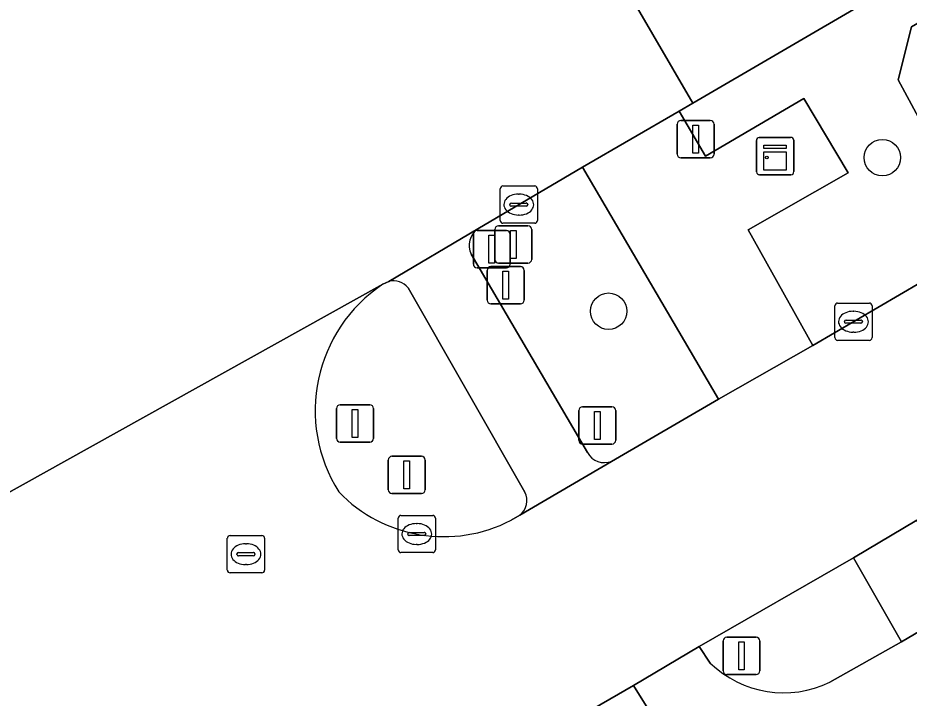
# Model space of a CAD drawing. Extents: x 159039 to 160102, y 381214 to 382524.
# Drawn here: x 159503.46 to 159527.39, y 382382.96 to 382401.21 of the extents above; entities that cross this region are included whole.
import ezdxf

# ---------------------------------------------------------------- set-up
doc = ezdxf.new("R2010")
doc.units = 0
for name, color, linetype in [('IMGEO_Berm_groen', 7, 'Continuous'), ('IMGEO_Boom', 7, 'Continuous'), ('IMGEO_Drukknoppaal', 7, 'Continuous'), ('IMGEO_Fietspad_gesloten', 7, 'Continuous'), ('IMGEO_Groenvoorziening', 7, 'Continuous'), ('IMGEO_Haag', 7, 'Continuous'), ('IMGEO_Kast', 7, 'Continuous'), ('IMGEO_Kolk', 7, 'Continuous'), ('IMGEO_Rijbaan_lokaal_open', 7, 'Continuous'), ('IMGEO_Rijbaan_regionaal_gesloten', 7, 'Continuous'), ('IMGEO_Rioolput', 7, 'Continuous'), ('IMGEO_Verkeersbordpaal', 7, 'Continuous'), ('IMGEO_Verkeerseiland_groen', 7, 'Continuous'), ('IMGEO_Verkeersregelinstallatiepaal', 7, 'Continuous'), ('IMGEO_Voetpad_open', 7, 'Continuous')]:
    doc.layers.add(name, color=color, linetype=linetype)

msp = doc.modelspace()

# ---------------------------------------------------------------- linework, layer by layer
at = {"layer": 'IMGEO_Berm_groen'}
msp.add_lwpolyline([(159584.047, 382435.076), (159574.305, 382429.649), (159521.588, 382398.925), (159521.22, 382398.711), (159521.924, 382397.5), (159524.565, 382399.047), (159525.753, 382397.059), (159523.067, 382395.529), (159524.807, 382392.423), (159529.465, 382395.139), (159529.08, 382395.892), (159527.096, 382399.554), (159527.455, 382400.976), (159571.074, 382426.205), (159586.915, 382435.406)], dxfattribs=at)
at = {"layer": 'IMGEO_Boom'}
for centre in [(159526.674, 382397.463), (159519.322, 382393.341)]:
    msp.add_circle(centre, 0.489, dxfattribs=at)
at = {"layer": 'IMGEO_Drukknoppaal'}
for p, q in [((159516.164, 382394.537), (159516.954, 382394.537)), ((159516.954, 382394.537), (159516.164, 382394.537)), ((159516.064, 382393.637), (159516.064, 382394.437)), ((159516.064, 382394.437), (159516.064, 382393.637)), ((159517.054, 382394.437), (159517.054, 382393.637)), ((159517.054, 382393.637), (159517.054, 382394.437)), ((159516.954, 382393.537), (159516.164, 382393.537)), ((159516.164, 382393.537), (159516.954, 382393.537))]:
    msp.add_line(p, q, dxfattribs=at)
msp.add_lwpolyline([(159516.484, 382394.412), (159516.634, 382394.412), (159516.634, 382393.662), (159516.484, 382393.662), (159516.484, 382394.412)], dxfattribs=at)
for centre, start, end in [((159516.164, 382394.437), 90, 180), ((159516.164, 382394.437), 90, 180), ((159516.954, 382394.437), 0, 90), ((159516.954, 382394.437), 360, 90), ((159516.164, 382393.637), 180, 270), ((159516.164, 382393.637), 180, 270), ((159516.954, 382393.637), 270, 0), ((159516.954, 382393.637), 270, 0)]:
    msp.add_arc(centre, 0.1, start, end, dxfattribs=at)
at = {"layer": 'IMGEO_Fietspad_gesloten'}
for points in [[(159618.707, 382439.4), (159610.602, 382433.95), (159595.682, 382424.255), (159594.473, 382423.469), (159592.206, 382422.137), (159590.961, 382421.398), (159579.897, 382414.995), (159528.902, 382385.475), (159527.187, 382384.465), (159525.264, 382383.384)], [(159515.809, 382395.555), (159513.423, 382394.14)], [(159518.754, 382389.548), (159515.633, 382394.873)], [(159513.939, 382393.966), (159517.075, 382388.486)], [(159516.938, 382387.866), (159519.403, 382389.312)], [(159522.053, 382383.899), (159521.754, 382384.339), (159519.993, 382383.3), (159520.506, 382382.461)]]:
    msp.add_lwpolyline(points, dxfattribs=at)
for centre, radius, start, end in [((159516.136, 382395.107), 0.555, 126.1209, 204.9385), ((159513.546, 382393.654), 0.502, 38.4922, 104.2387), ((159519.215, 382389.805), 0.528, 209.1675, 290.8663), ((159516.632, 382388.259), 0.498, 307.9497, 27.1297), ((159524.029, 382385.95), 2.848, 226.0669, 295.7094)]:
    msp.add_arc(centre, radius, start, end, dxfattribs=at)
at = {"layer": 'IMGEO_Groenvoorziening'}
msp.add_lwpolyline([(159589.614, 382435.621), (159588.688, 382435.955), (159587.967, 382436.015), (159586.915, 382435.406), (159571.074, 382426.205), (159527.455, 382400.976), (159527.096, 382399.554), (159529.08, 382395.892), (159529.465, 382395.139), (159530.135, 382395.529)], dxfattribs=at)
at = {"layer": 'IMGEO_Haag'}
msp.add_lwpolyline([(159589.614, 382435.621), (159588.688, 382435.955), (159587.967, 382436.015), (159586.915, 382435.406), (159571.074, 382426.205), (159527.455, 382400.976), (159527.096, 382399.554), (159529.08, 382395.892), (159529.465, 382395.139), (159530.135, 382395.529)], dxfattribs=at)
at = {"layer": 'IMGEO_Kast'}
for p, q in [((159523.294, 382397.079), (159523.294, 382397.92)), ((159523.294, 382397.92), (159523.294, 382397.079)), ((159523.369, 382398.004), (159524.21, 382398.004)), ((159524.21, 382398.004), (159523.369, 382398.004)), ((159524.294, 382397.929), (159524.294, 382397.088)), ((159524.294, 382397.088), (159524.294, 382397.929)), ((159524.219, 382397.004), (159523.378, 382397.004)), ((159523.378, 382397.004), (159524.219, 382397.004))]:
    msp.add_line(p, q, dxfattribs=at)
for points in [[(159523.489, 382397.794), (159524.089, 382397.794), (159524.089, 382397.709), (159523.489, 382397.709), (159523.489, 382397.794)], [(159523.489, 382397.619), (159524.089, 382397.619), (159524.089, 382397.13), (159523.489, 382397.13), (159523.489, 382397.619)]]:
    msp.add_lwpolyline(points, dxfattribs=at)
msp.add_circle((159523.573, 382397.468), 0.0377, dxfattribs=at)
for centre, start, end in [((159523.372, 382397.926), 92.4484, 184.2845), ((159523.372, 382397.926), 92.4484, 184.2845), ((159524.216, 382397.926), 2.4484, 94.2845), ((159524.216, 382397.926), 2.4484, 94.2845), ((159523.372, 382397.082), 182.4484, 274.2845), ((159523.372, 382397.082), 182.4484, 274.2845), ((159524.216, 382397.082), 272.4484, 4.2845), ((159524.216, 382397.082), 272.4484, 4.2845)]:
    msp.add_arc(centre, 0.0779, start, end, dxfattribs=at)
at = {"layer": 'IMGEO_Kolk'}
for p, q in [((159516.486, 382396.702), (159517.338, 382396.702)), ((159516.411, 382395.776), (159516.411, 382396.628)), ((159516.899, 382396.482), (159516.924, 382396.482)), ((159517.412, 382396.628), (159517.412, 382395.776)), ((159516.67, 382396.196), (159516.67, 382396.208)), ((159516.713, 382396.245), (159517.111, 382396.245)), ((159517.154, 382396.208), (159517.154, 382396.196)), ((159517.108, 382396.159), (159516.71, 382396.159)), ((159516.922, 382395.922), (159516.897, 382395.922)), ((159517.338, 382395.702), (159516.486, 382395.702)), ((159525.472, 382393.559), (159526.324, 382393.559)), ((159525.397, 382392.633), (159525.397, 382393.485)), ((159525.885, 382393.339), (159525.91, 382393.339)), ((159526.398, 382393.485), (159526.398, 382392.633)), ((159525.699, 382393.102), (159526.097, 382393.102)), ((159525.656, 382393.053), (159525.656, 382393.065)), ((159526.094, 382393.016), (159525.696, 382393.016)), ((159526.14, 382393.065), (159526.14, 382393.053)), ((159525.908, 382392.779), (159525.883, 382392.779)), ((159526.324, 382392.559), (159525.472, 382392.559)), ((159513.747, 382387.862), (159514.599, 382387.862)), ((159513.672, 382386.936), (159513.672, 382387.788)), ((159514.16, 382387.642), (159514.185, 382387.642)), ((159514.673, 382387.788), (159514.673, 382386.936)), ((159513.931, 382387.356), (159513.931, 382387.368)), ((159513.974, 382387.405), (159514.372, 382387.405)), ((159514.415, 382387.368), (159514.415, 382387.356)), ((159514.369, 382387.319), (159513.971, 382387.319)), ((159514.599, 382386.862), (159513.747, 382386.862)), ((159514.183, 382387.082), (159514.158, 382387.082))]:
    msp.add_line(p, q, dxfattribs=at)
for points in [[(159516.486, 382396.702), (159517.338, 382396.702)], [(159516.411, 382395.776), (159516.411, 382396.628)], [(159517.412, 382396.628), (159517.412, 382395.776)], [(159517.338, 382395.702), (159516.486, 382395.702)], [(159525.472, 382393.559), (159526.324, 382393.559)], [(159525.397, 382392.633), (159525.397, 382393.485)], [(159526.398, 382393.485), (159526.398, 382392.633)], [(159526.324, 382392.559), (159525.472, 382392.559)], [(159513.747, 382387.862), (159514.599, 382387.862)], [(159513.672, 382386.936), (159513.672, 382387.788)], [(159514.673, 382387.788), (159514.673, 382386.936)], [(159514.599, 382386.862), (159513.747, 382386.862)]]:
    msp.add_lwpolyline(points, dxfattribs=at)
for centre, radius, start, end in [((159516.488, 382396.626), 0.0765, 91.552, 178.448), ((159516.488, 382396.626), 0.0765, 91.552, 178.448), ((159517.336, 382396.626), 0.0765, 1.552, 88.448), ((159517.336, 382396.626), 0.0765, 1.552, 88.448), ((159516.71, 382396.205), 0.0403, 85.8775, 175.7526), ((159516.707, 382396.195), 0.0366, 178.938, 274.7102), ((159517.111, 382396.202), 0.043, 264.8664, 352.4533), ((159517.115, 382396.207), 0.0386, 1.7309, 96.639), ((159516.488, 382395.778), 0.0765, 181.552, 268.448), ((159516.488, 382395.778), 0.0765, 181.552, 268.448), ((159517.336, 382395.778), 0.0765, 271.552, 358.448), ((159517.336, 382395.778), 0.0765, 271.552, 358.448), ((159525.474, 382393.483), 0.0765, 91.552, 178.448), ((159525.474, 382393.483), 0.0765, 91.552, 178.448), ((159526.322, 382393.483), 0.0765, 1.552, 88.448), ((159526.322, 382393.483), 0.0765, 1.552, 88.448), ((159525.696, 382393.062), 0.0403, 85.8775, 175.7526), ((159526.101, 382393.064), 0.0386, 1.7309, 96.639), ((159525.693, 382393.052), 0.0366, 178.938, 274.7102), ((159526.097, 382393.059), 0.043, 264.8664, 352.4533), ((159525.474, 382392.635), 0.0765, 181.552, 268.448), ((159525.474, 382392.635), 0.0765, 181.552, 268.448), ((159526.322, 382392.635), 0.0765, 271.552, 358.448), ((159526.322, 382392.635), 0.0765, 271.552, 358.448), ((159513.749, 382387.786), 0.0765, 91.552, 178.448), ((159513.749, 382387.786), 0.0765, 91.552, 178.448), ((159514.597, 382387.786), 0.0765, 1.552, 88.448), ((159514.597, 382387.786), 0.0765, 1.552, 88.448), ((159513.971, 382387.365), 0.0403, 85.8775, 175.7526), ((159513.968, 382387.355), 0.0366, 178.938, 274.7102), ((159514.372, 382387.362), 0.043, 264.8664, 352.4533), ((159514.376, 382387.367), 0.0386, 1.7309, 96.639), ((159513.749, 382386.938), 0.0765, 181.552, 268.448), ((159513.749, 382386.938), 0.0765, 181.552, 268.448), ((159514.597, 382386.938), 0.0765, 271.552, 358.448), ((159514.597, 382386.938), 0.0765, 271.552, 358.448)]:
    msp.add_arc(centre, radius, start, end, dxfattribs=at)
for centre, major_axis, ratio, start_param, end_param in [((159516.898, 382396.202), (-0.387, 0.002), 0.722429, 4.712389, 7.853982), ((159516.923, 382396.202), (-0.39, 0.002), 0.717154, 1.570796, 4.712389), ((159525.884, 382393.059), (-0.387, 0.002), 0.722429, 4.712389, 7.853982), ((159525.909, 382393.059), (-0.39, 0.002), 0.717154, 1.570796, 4.712389), ((159514.159, 382387.362), (-0.387, 0.002), 0.722429, 4.712389, 7.853982), ((159514.184, 382387.362), (-0.39, 0.002), 0.717154, 1.570796, 4.712389)]:
    msp.add_ellipse(centre, major_axis=major_axis, ratio=ratio, start_param=start_param, end_param=end_param, dxfattribs=at)
at = {"layer": 'IMGEO_Rijbaan_lokaal_open'}
for points in [[(159593.613, 382426.477), (159591.096, 382430.79), (159530.135, 382395.529), (159529.465, 382395.139), (159524.807, 382392.423), (159522.271, 382390.981), (159519.403, 382389.312), (159516.938, 382387.866), (159516.704, 382387.729)], [(159503.559, 382373.803), (159508.739, 382376.796), (159510.463, 382377.798), (159519.993, 382383.3), (159521.754, 382384.339), (159525.895, 382386.722), (159527.6, 382387.734), (159577.158, 382416.423), (159579.897, 382414.995), (159590.961, 382421.398), (159589.64, 382423.649), (159593.387, 382425.784)], [(159513.258, 382394.064), (159505.404, 382389.697), (159501.17, 382387.342)]]:
    msp.add_lwpolyline(points, dxfattribs=at)
for centre, radius, start, end in [((159515.524, 382390.672), 4.079, 123.7365, 212.3142), ((159514.902, 382391.217), 3.926, 223.9755, 297.3247)]:
    msp.add_arc(centre, radius, start, end, dxfattribs=at)
at = {"layer": 'IMGEO_Rijbaan_regionaal_gesloten'}
for points in [[(159615.316, 382455.88), (159611.664, 382453.874), (159604.56, 382450.01), (159597.519, 382446.121), (159590.539, 382442.264), (159583.538, 382438.342), (159576.553, 382434.389), (159569.569, 382430.437), (159562.633, 382426.402), (159555.741, 382422.392), (159548.745, 382418.401), (159541.784, 382414.35), (159534.906, 382410.346), (159531.452, 382408.366), (159527.998, 382406.386), (159524.482, 382404.37), (159519.971, 382401.699), (159521.588, 382398.925), (159574.305, 382429.649), (159584.047, 382435.076)], [(159490.736, 382391.816), (159492.13, 382389.302), (159493.64, 382386.577), (159495.085, 382383.97), (159501.17, 382387.342), (159505.404, 382389.697), (159513.258, 382394.064), (159513.423, 382394.14), (159515.809, 382395.555), (159518.621, 382397.204), (159521.22, 382398.711), (159521.588, 382398.925), (159519.971, 382401.699), (159518.417, 382404.366), (159514.76, 382402.775)]]:
    msp.add_lwpolyline(points, dxfattribs=at)
at = {"layer": 'IMGEO_Rioolput'}
for p, q in [((159509.085, 382386.394), (159509.085, 382387.246)), ((159509.16, 382387.32), (159510.012, 382387.32)), ((159509.573, 382387.1), (159509.598, 382387.1)), ((159510.086, 382387.246), (159510.086, 382386.394)), ((159509.387, 382386.863), (159509.785, 382386.863)), ((159509.344, 382386.814), (159509.344, 382386.826)), ((159509.782, 382386.777), (159509.384, 382386.777)), ((159509.828, 382386.826), (159509.828, 382386.814)), ((159509.596, 382386.54), (159509.571, 382386.54)), ((159510.012, 382386.32), (159509.16, 382386.32))]:
    msp.add_line(p, q, dxfattribs=at)
for points in [[(159509.085, 382386.394), (159509.085, 382387.246)], [(159509.16, 382387.32), (159510.012, 382387.32)], [(159510.086, 382387.246), (159510.086, 382386.394)], [(159510.012, 382386.32), (159509.16, 382386.32)]]:
    msp.add_lwpolyline(points, dxfattribs=at)
for centre, radius, start, end in [((159509.162, 382387.244), 0.0765, 91.552, 178.448), ((159509.162, 382387.244), 0.0765, 91.552, 178.448), ((159510.01, 382387.244), 0.0765, 1.552, 88.448), ((159510.01, 382387.244), 0.0765, 1.552, 88.448), ((159509.384, 382386.823), 0.0403, 85.8775, 175.7526), ((159509.789, 382386.825), 0.0386, 1.7309, 96.639), ((159509.381, 382386.813), 0.0366, 178.938, 274.7102), ((159509.785, 382386.82), 0.043, 264.8664, 352.4533), ((159509.162, 382386.396), 0.0765, 181.552, 268.448), ((159509.162, 382386.396), 0.0765, 181.552, 268.448), ((159510.01, 382386.396), 0.0765, 271.552, 358.448), ((159510.01, 382386.396), 0.0765, 271.552, 358.448)]:
    msp.add_arc(centre, radius, start, end, dxfattribs=at)
for centre, major_axis, ratio, start_param, end_param in [((159509.572, 382386.82), (-0.387, 0.002), 0.722429, 4.712389, 7.853982), ((159509.597, 382386.82), (-0.39, 0.002), 0.717154, 1.570796, 4.712389)]:
    msp.add_ellipse(centre, major_axis=major_axis, ratio=ratio, start_param=start_param, end_param=end_param, dxfattribs=at)
at = {"layer": 'IMGEO_Verkeersbordpaal'}
for p, q in [((159516.268, 382394.733), (159516.268, 382395.533)), ((159516.268, 382395.533), (159516.268, 382394.733)), ((159516.368, 382395.633), (159517.158, 382395.633)), ((159517.158, 382395.633), (159516.368, 382395.633)), ((159517.258, 382395.533), (159517.258, 382394.733)), ((159517.258, 382394.733), (159517.258, 382395.533)), ((159517.158, 382394.633), (159516.368, 382394.633)), ((159516.368, 382394.633), (159517.158, 382394.633)), ((159518.623, 382390.777), (159519.413, 382390.777)), ((159519.413, 382390.777), (159518.623, 382390.777)), ((159518.523, 382389.877), (159518.523, 382390.677)), ((159518.523, 382390.677), (159518.523, 382389.877)), ((159519.513, 382390.677), (159519.513, 382389.877)), ((159519.513, 382389.877), (159519.513, 382390.677)), ((159519.413, 382389.777), (159518.623, 382389.777)), ((159518.623, 382389.777), (159519.413, 382389.777)), ((159513.406, 382388.547), (159513.406, 382389.347)), ((159513.406, 382389.347), (159513.406, 382388.547)), ((159513.506, 382389.447), (159514.296, 382389.447)), ((159514.296, 382389.447), (159513.506, 382389.447)), ((159514.396, 382389.347), (159514.396, 382388.547)), ((159514.396, 382388.547), (159514.396, 382389.347)), ((159514.296, 382388.447), (159513.506, 382388.447)), ((159513.506, 382388.447), (159514.296, 382388.447)), ((159522.396, 382383.691), (159522.396, 382384.491)), ((159522.396, 382384.491), (159522.396, 382383.691)), ((159522.496, 382384.591), (159523.286, 382384.591)), ((159523.286, 382384.591), (159522.496, 382384.591)), ((159523.386, 382384.491), (159523.386, 382383.691)), ((159523.386, 382383.691), (159523.386, 382384.491)), ((159523.286, 382383.591), (159522.496, 382383.591)), ((159522.496, 382383.591), (159523.286, 382383.591))]:
    msp.add_line(p, q, dxfattribs=at)
for points in [[(159516.688, 382395.508), (159516.838, 382395.508), (159516.838, 382394.758), (159516.688, 382394.758), (159516.688, 382395.508)], [(159518.943, 382390.652), (159519.093, 382390.652), (159519.093, 382389.902), (159518.943, 382389.902), (159518.943, 382390.652)], [(159513.826, 382389.322), (159513.976, 382389.322), (159513.976, 382388.572), (159513.826, 382388.572), (159513.826, 382389.322)], [(159522.816, 382384.466), (159522.966, 382384.466), (159522.966, 382383.716), (159522.816, 382383.716), (159522.816, 382384.466)]]:
    msp.add_lwpolyline(points, dxfattribs=at)
for centre, start, end in [((159516.368, 382395.533), 90, 180), ((159516.368, 382395.533), 90, 180), ((159517.158, 382395.533), 0, 90), ((159517.158, 382395.533), 360, 90), ((159516.368, 382394.733), 180, 270), ((159516.368, 382394.733), 180, 270), ((159517.158, 382394.733), 270, 0), ((159517.158, 382394.733), 270, 0), ((159518.623, 382390.677), 90, 180), ((159518.623, 382390.677), 90, 180), ((159519.413, 382390.677), 0, 90), ((159519.413, 382390.677), 360, 90), ((159518.623, 382389.877), 180, 270), ((159518.623, 382389.877), 180, 270), ((159519.413, 382389.877), 270, 0), ((159519.413, 382389.877), 270, 0), ((159513.506, 382389.347), 90, 180), ((159513.506, 382389.347), 90, 180), ((159514.296, 382389.347), 0, 90), ((159514.296, 382389.347), 360, 90), ((159513.506, 382388.547), 180, 270), ((159513.506, 382388.547), 180, 270), ((159514.296, 382388.547), 270, 0), ((159514.296, 382388.547), 270, 0), ((159522.496, 382384.491), 90, 180), ((159522.496, 382384.491), 90, 180), ((159523.286, 382384.491), 0, 90), ((159523.286, 382384.491), 360, 90), ((159522.496, 382383.691), 180, 270), ((159522.496, 382383.691), 180, 270), ((159523.286, 382383.691), 270, 0), ((159523.286, 382383.691), 270, 0)]:
    msp.add_arc(centre, 0.1, start, end, dxfattribs=at)
at = {"layer": 'IMGEO_Verkeerseiland_groen'}
for points in [[(159518.621, 382397.204), (159515.809, 382395.555)], [(159519.403, 382389.312), (159522.271, 382390.981), (159518.621, 382397.204)], [(159515.633, 382394.873), (159518.754, 382389.548)], [(159513.423, 382394.14), (159513.258, 382394.064)], [(159517.075, 382388.486), (159513.939, 382393.966)], [(159516.704, 382387.729), (159516.938, 382387.866)], [(159527.187, 382384.465), (159525.895, 382386.722), (159521.754, 382384.339), (159522.053, 382383.899)], [(159525.264, 382383.384), (159527.187, 382384.465)], [(159520.506, 382382.461), (159519.993, 382383.3), (159510.463, 382377.798), (159510.954, 382376.962)]]:
    msp.add_lwpolyline(points, dxfattribs=at)
for centre, radius, start, end in [((159516.136, 382395.107), 0.555, 126.1209, 204.9385), ((159515.524, 382390.672), 4.079, 123.7365, 212.3142), ((159513.546, 382393.654), 0.502, 38.4922, 104.2387), ((159519.215, 382389.805), 0.528, 209.1675, 290.8663), ((159514.902, 382391.217), 3.926, 223.9755, 297.3247), ((159516.632, 382388.259), 0.498, 307.9497, 27.1297), ((159524.029, 382385.95), 2.848, 226.0669, 295.7094)]:
    msp.add_arc(centre, radius, start, end, dxfattribs=at)
at = {"layer": 'IMGEO_Verkeersregelinstallatiepaal'}
for p, q in [((159521.163, 382397.558), (159521.163, 382398.358)), ((159521.163, 382398.358), (159521.163, 382397.558)), ((159521.263, 382398.458), (159522.053, 382398.458)), ((159522.053, 382398.458), (159521.263, 382398.458)), ((159522.153, 382398.358), (159522.153, 382397.558)), ((159522.153, 382397.558), (159522.153, 382398.358)), ((159522.053, 382397.458), (159521.263, 382397.458)), ((159521.263, 382397.458), (159522.053, 382397.458)), ((159515.791, 382395.504), (159516.581, 382395.504)), ((159516.581, 382395.504), (159515.791, 382395.504)), ((159515.691, 382394.604), (159515.691, 382395.404)), ((159515.691, 382395.404), (159515.691, 382394.604)), ((159516.681, 382395.404), (159516.681, 382394.604)), ((159516.681, 382394.604), (159516.681, 382395.404)), ((159516.581, 382394.504), (159515.791, 382394.504)), ((159515.791, 382394.504), (159516.581, 382394.504)), ((159512.018, 382389.929), (159512.018, 382390.729)), ((159512.018, 382390.729), (159512.018, 382389.929)), ((159512.118, 382390.829), (159512.908, 382390.829)), ((159512.908, 382390.829), (159512.118, 382390.829)), ((159513.008, 382390.729), (159513.008, 382389.929)), ((159513.008, 382389.929), (159513.008, 382390.729)), ((159512.908, 382389.829), (159512.118, 382389.829)), ((159512.118, 382389.829), (159512.908, 382389.829))]:
    msp.add_line(p, q, dxfattribs=at)
for points in [[(159521.583, 382398.333), (159521.733, 382398.333), (159521.733, 382397.583), (159521.583, 382397.583), (159521.583, 382398.333)], [(159516.111, 382395.379), (159516.261, 382395.379), (159516.261, 382394.629), (159516.111, 382394.629), (159516.111, 382395.379)], [(159512.438, 382390.704), (159512.588, 382390.704), (159512.588, 382389.954), (159512.438, 382389.954), (159512.438, 382390.704)]]:
    msp.add_lwpolyline(points, dxfattribs=at)
for centre, start, end in [((159521.263, 382398.358), 90, 180), ((159521.263, 382398.358), 90, 180), ((159522.053, 382398.358), 0, 90), ((159522.053, 382398.358), 360, 90), ((159521.263, 382397.558), 180, 270), ((159521.263, 382397.558), 180, 270), ((159522.053, 382397.558), 270, 0), ((159522.053, 382397.558), 270, 0), ((159515.791, 382395.404), 90, 180), ((159515.791, 382395.404), 90, 180), ((159516.581, 382395.404), 0, 90), ((159516.581, 382395.404), 360, 90), ((159515.791, 382394.604), 180, 270), ((159515.791, 382394.604), 180, 270), ((159516.581, 382394.604), 270, 0), ((159516.581, 382394.604), 270, 0), ((159512.118, 382390.729), 90, 180), ((159512.118, 382390.729), 90, 180), ((159512.908, 382390.729), 0, 90), ((159512.908, 382390.729), 360, 90), ((159512.118, 382389.929), 180, 270), ((159512.118, 382389.929), 180, 270), ((159512.908, 382389.929), 270, 0), ((159512.908, 382389.929), 270, 0)]:
    msp.add_arc(centre, 0.1, start, end, dxfattribs=at)
at = {"layer": 'IMGEO_Voetpad_open'}
for points in [[(159524.807, 382392.423), (159523.067, 382395.529), (159525.753, 382397.059), (159524.565, 382399.047), (159521.924, 382397.5), (159521.22, 382398.711), (159518.621, 382397.204), (159522.271, 382390.981)], [(159525.895, 382386.722), (159527.187, 382384.465), (159528.902, 382385.475), (159527.6, 382387.734)]]:
    msp.add_lwpolyline(points, close=True, dxfattribs=at)

doc.saveas('drawing.dxf')
